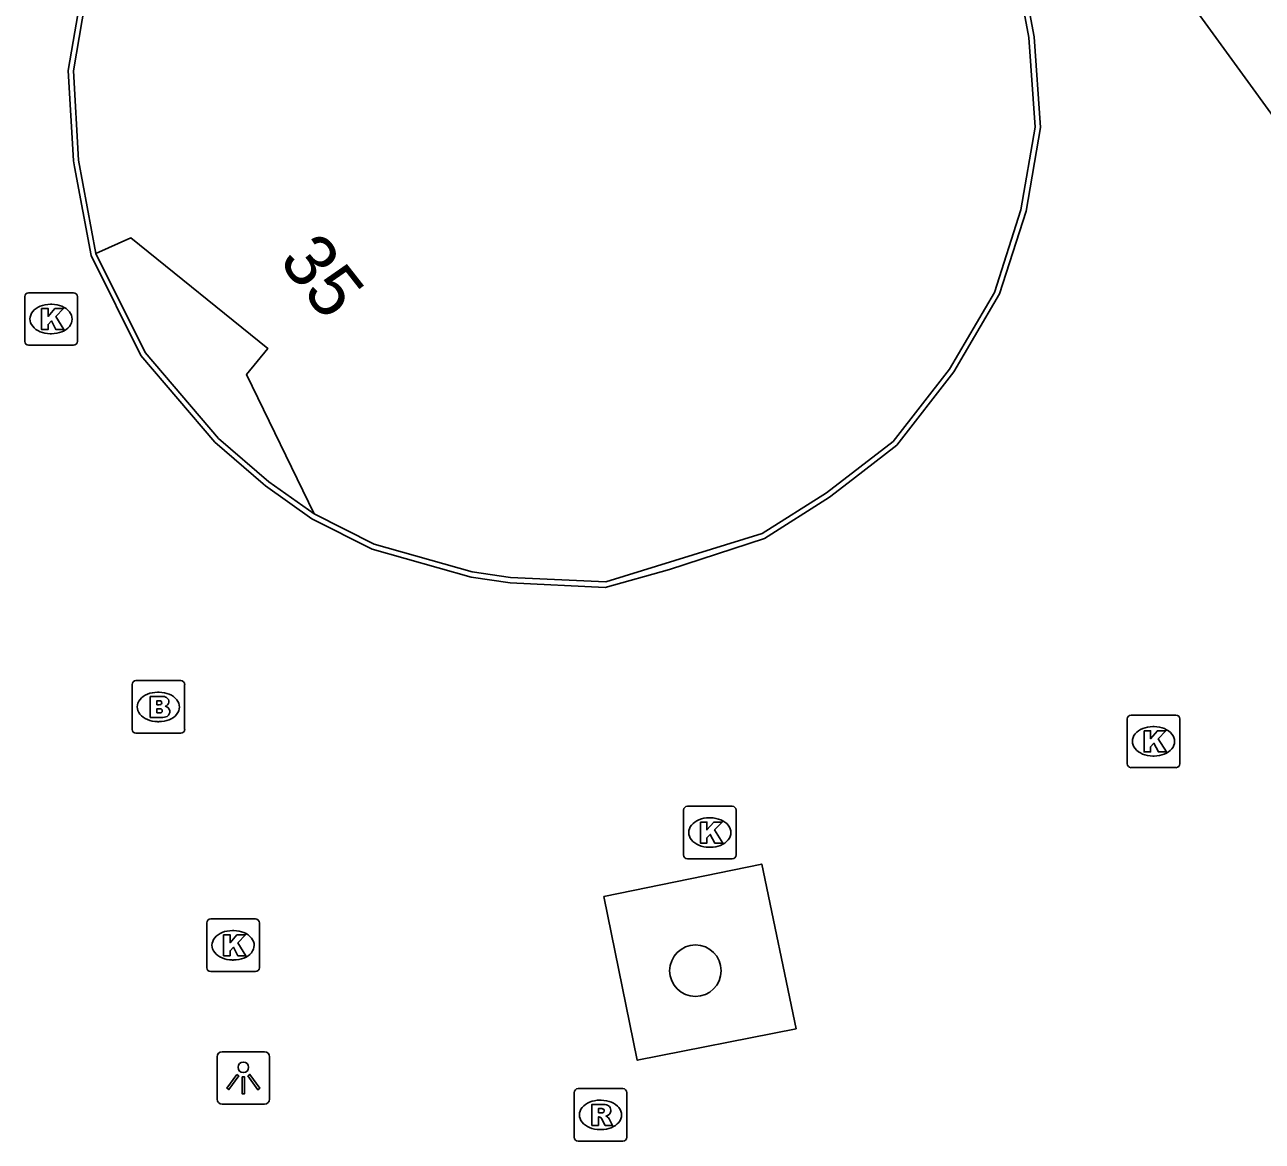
# Model space of a CAD drawing. Extents: x 161087 to 161922, y 382574 to 383873.
# Drawn here: x 161308.55 to 161332.08, y 383553.1 to 383574.33 of the extents above; entities that cross this region are included whole.
import ezdxf

# ---------------------------------------------------------------- set-up
doc = ezdxf.new("R2010")
doc.units = 0
for name, color, linetype in [('IMGEO_Boom', 7, 'Continuous'), ('IMGEO_Brandkraan', 7, 'Continuous'), ('IMGEO_Fietspad_gesloten', 7, 'Continuous'), ('IMGEO_Kolk', 7, 'Continuous'), ('IMGEO_Lichtpunt', 7, 'Continuous'), ('IMGEO_Lijnafwatering', 7, 'Continuous'), ('IMGEO_Pand', 7, 'Continuous'), ('IMGEO_Pand_nummerreeks', 7, 'Continuous'), ('IMGEO_Rioolput', 7, 'Continuous'), ('IMGEO_Voetgangersgebied_open', 7, 'Continuous')]:
    doc.layers.add(name, color=color, linetype=linetype)

msp = doc.modelspace()

# ---------------------------------------------------------------- linework, layer by layer
at = {"layer": 'IMGEO_Boom'}
msp.add_circle((161321.303, 383556.346), 0.489, dxfattribs=at)
at = {"layer": 'IMGEO_Brandkraan'}
for p, q in [((161310.59, 383560.934), (161310.59, 383561.786)), ((161310.665, 383561.86), (161311.517, 383561.86)), ((161311.591, 383561.786), (161311.591, 383560.934)), ((161311.078, 383561.64), (161311.103, 383561.64)), ((161311.101, 383561.08), (161311.076, 383561.08)), ((161311.517, 383560.86), (161310.665, 383560.86))]:
    msp.add_line(p, q, dxfattribs=at)
for points in [[(161310.59, 383560.934), (161310.59, 383561.786)], [(161310.665, 383561.86), (161311.517, 383561.86)], [(161311.591, 383561.786), (161311.591, 383560.934)], [(161310.938, 383561.56), (161310.938, 383561.16), (161311.151, 383561.16)], [(161311.169, 383561.56), (161310.938, 383561.56)], [(161311.117, 383561.479), (161311.063, 383561.479), (161311.063, 383561.403)], [(161311.063, 383561.403), (161311.116, 383561.403)], [(161311.125, 383561.327), (161311.063, 383561.327), (161311.063, 383561.246)], [(161311.063, 383561.246), (161311.125, 383561.246)], [(161311.517, 383560.86), (161310.665, 383560.86)]]:
    msp.add_lwpolyline(points, dxfattribs=at)
for centre, radius, start, end in [((161310.667, 383561.784), 0.0765, 91.552, 178.448), ((161310.667, 383561.784), 0.0765, 91.552, 178.448), ((161311.515, 383561.784), 0.0765, 1.552, 88.448), ((161311.515, 383561.784), 0.0765, 1.552, 88.448), ((161311.173, 383561.415), 0.145, 59.4692, 91.5367), ((161311.198, 383561.462), 0.0922, 285.5137, 58.1501), ((161311.118, 383561.441), 0.0379, 267.8285, 90.9355), ((161311.126, 383561.286), 0.0404, 269.8759, 90.5077), ((161311.203, 383561.27), 0.105, 301.3115, 78.989), ((161311.157, 383561.411), 0.251, 268.6676, 293.5347), ((161310.667, 383560.936), 0.0765, 181.552, 268.448), ((161310.667, 383560.936), 0.0765, 181.552, 268.448), ((161311.515, 383560.936), 0.0765, 271.552, 358.448), ((161311.515, 383560.936), 0.0765, 271.552, 358.448)]:
    msp.add_arc(centre, radius, start, end, dxfattribs=at)
for centre, major_axis, ratio, start_param, end_param in [((161311.077, 383561.36), (-0.387, 0.002), 0.722429, 4.712389, 7.853982), ((161311.102, 383561.36), (-0.39, 0.002), 0.717154, 1.570796, 4.712389)]:
    msp.add_ellipse(centre, major_axis=major_axis, ratio=ratio, start_param=start_param, end_param=end_param, dxfattribs=at)
at = {"layer": 'IMGEO_Fietspad_gesloten'}
msp.add_lwpolyline([(161327.371, 383582.568), (161327.828, 383581.944), (161330.255, 383575.39), (161337.342, 383565.642)], dxfattribs=at)
at = {"layer": 'IMGEO_Kolk'}
for p, q in [((161308.55, 383568.309), (161308.55, 383569.161)), ((161308.625, 383569.235), (161309.477, 383569.235)), ((161309.551, 383569.161), (161309.551, 383568.309)), ((161309.038, 383569.015), (161309.063, 383569.015)), ((161309.061, 383568.455), (161309.036, 383568.455)), ((161309.477, 383568.235), (161308.625, 383568.235)), ((161329.514, 383560.28), (161329.514, 383561.132)), ((161329.589, 383561.206), (161330.441, 383561.206)), ((161330.515, 383561.132), (161330.515, 383560.28)), ((161330.002, 383560.986), (161330.027, 383560.986)), ((161330.025, 383560.426), (161330, 383560.426)), ((161330.441, 383560.206), (161329.589, 383560.206)), ((161321.077, 383558.546), (161321.077, 383559.398)), ((161321.152, 383559.472), (161322.004, 383559.472)), ((161322.078, 383559.398), (161322.078, 383558.546)), ((161321.565, 383559.252), (161321.59, 383559.252)), ((161321.588, 383558.692), (161321.563, 383558.692)), ((161322.004, 383558.472), (161321.152, 383558.472)), ((161312.086, 383557.329), (161312.938, 383557.329)), ((161312.011, 383556.403), (161312.011, 383557.255)), ((161312.499, 383557.109), (161312.524, 383557.109)), ((161313.012, 383557.255), (161313.012, 383556.403)), ((161312.522, 383556.549), (161312.497, 383556.549)), ((161312.938, 383556.329), (161312.086, 383556.329))]:
    msp.add_line(p, q, dxfattribs=at)
for points in [[(161308.55, 383568.309), (161308.55, 383569.161)], [(161308.625, 383569.235), (161309.477, 383569.235)], [(161309.551, 383569.161), (161309.551, 383568.309)], [(161308.871, 383568.935), (161308.994, 383568.935), (161308.994, 383568.784), (161309.124, 383568.935), (161309.288, 383568.935), (161309.142, 383568.784), (161309.295, 383568.535), (161309.143, 383568.535), (161309.058, 383568.699), (161308.994, 383568.632), (161308.994, 383568.535), (161308.871, 383568.535), (161308.871, 383568.935)], [(161309.477, 383568.235), (161308.625, 383568.235)], [(161329.514, 383560.28), (161329.514, 383561.132)], [(161329.589, 383561.206), (161330.441, 383561.206)], [(161330.515, 383561.132), (161330.515, 383560.28)], [(161329.835, 383560.906), (161329.958, 383560.906), (161329.958, 383560.755), (161330.088, 383560.906), (161330.252, 383560.906), (161330.106, 383560.755), (161330.259, 383560.506), (161330.107, 383560.506), (161330.022, 383560.67), (161329.958, 383560.603), (161329.958, 383560.506), (161329.835, 383560.506), (161329.835, 383560.906)], [(161330.441, 383560.206), (161329.589, 383560.206)], [(161321.077, 383558.546), (161321.077, 383559.398)], [(161321.152, 383559.472), (161322.004, 383559.472)], [(161322.078, 383559.398), (161322.078, 383558.546)], [(161321.398, 383559.172), (161321.521, 383559.172), (161321.521, 383559.021), (161321.651, 383559.172), (161321.815, 383559.172), (161321.669, 383559.021), (161321.822, 383558.772), (161321.67, 383558.772), (161321.585, 383558.936), (161321.521, 383558.869), (161321.521, 383558.772), (161321.398, 383558.772), (161321.398, 383559.172)], [(161322.004, 383558.472), (161321.152, 383558.472)], [(161312.086, 383557.329), (161312.938, 383557.329)], [(161312.011, 383556.403), (161312.011, 383557.255)], [(161313.012, 383557.255), (161313.012, 383556.403)], [(161312.332, 383557.029), (161312.455, 383557.029), (161312.455, 383556.878), (161312.585, 383557.029), (161312.749, 383557.029), (161312.603, 383556.878), (161312.756, 383556.629), (161312.604, 383556.629), (161312.519, 383556.793), (161312.455, 383556.726), (161312.455, 383556.629), (161312.332, 383556.629), (161312.332, 383557.029)], [(161312.938, 383556.329), (161312.086, 383556.329)]]:
    msp.add_lwpolyline(points, dxfattribs=at)
for centre, start, end in [((161308.627, 383569.159), 91.552, 178.448), ((161308.627, 383569.159), 91.552, 178.448), ((161309.475, 383569.159), 1.552, 88.448), ((161309.475, 383569.159), 1.552, 88.448), ((161308.627, 383568.311), 181.552, 268.448), ((161308.627, 383568.311), 181.552, 268.448), ((161309.475, 383568.311), 271.552, 358.448), ((161309.475, 383568.311), 271.552, 358.448), ((161329.591, 383561.13), 91.552, 178.448), ((161329.591, 383561.13), 91.552, 178.448), ((161330.439, 383561.13), 1.552, 88.448), ((161330.439, 383561.13), 1.552, 88.448), ((161329.591, 383560.282), 181.552, 268.448), ((161329.591, 383560.282), 181.552, 268.448), ((161330.439, 383560.282), 271.552, 358.448), ((161330.439, 383560.282), 271.552, 358.448), ((161321.154, 383559.396), 91.552, 178.448), ((161321.154, 383559.396), 91.552, 178.448), ((161322.002, 383559.396), 1.552, 88.448), ((161322.002, 383559.396), 1.552, 88.448), ((161321.154, 383558.548), 181.552, 268.448), ((161321.154, 383558.548), 181.552, 268.448), ((161322.002, 383558.548), 271.552, 358.448), ((161322.002, 383558.548), 271.552, 358.448), ((161312.088, 383557.253), 91.552, 178.448), ((161312.088, 383557.253), 91.552, 178.448), ((161312.936, 383557.253), 1.552, 88.448), ((161312.936, 383557.253), 1.552, 88.448), ((161312.088, 383556.405), 181.552, 268.448), ((161312.088, 383556.405), 181.552, 268.448), ((161312.936, 383556.405), 271.552, 358.448), ((161312.936, 383556.405), 271.552, 358.448)]:
    msp.add_arc(centre, 0.0765, start, end, dxfattribs=at)
for centre, major_axis, ratio, start_param, end_param in [((161309.037, 383568.735), (-0.387, 0.002), 0.722429, 4.712389, 7.853982), ((161309.062, 383568.735), (-0.39, 0.002), 0.717154, 1.570796, 4.712389), ((161330.001, 383560.706), (-0.387, 0.002), 0.722429, 4.712389, 7.853982), ((161330.026, 383560.706), (-0.39, 0.002), 0.717154, 1.570796, 4.712389), ((161321.564, 383558.972), (-0.387, 0.002), 0.722429, 4.712389, 7.853982), ((161321.589, 383558.972), (-0.39, 0.002), 0.717154, 1.570796, 4.712389), ((161312.498, 383556.829), (-0.387, 0.002), 0.722429, 4.712389, 7.853982), ((161312.523, 383556.829), (-0.39, 0.002), 0.717154, 1.570796, 4.712389)]:
    msp.add_ellipse(centre, major_axis=major_axis, ratio=ratio, start_param=start_param, end_param=end_param, dxfattribs=at)
at = {"layer": 'IMGEO_Lichtpunt'}
for p, q in [((161312.208, 383554.711), (161312.208, 383553.904)), ((161312.208, 383554.711), (161312.208, 383553.904)), ((161313.11, 383554.806), (161312.302, 383554.806)), ((161313.11, 383554.806), (161312.302, 383554.806)), ((161313.204, 383553.904), (161313.204, 383554.711)), ((161313.204, 383553.904), (161313.204, 383554.711)), ((161312.302, 383553.81), (161313.11, 383553.81)), ((161312.302, 383553.81), (161313.11, 383553.81))]:
    msp.add_line(p, q, dxfattribs=at)
for points in [[(161312.582, 383554.375), (161312.621, 383554.347), (161312.433, 383554.085), (161312.395, 383554.112), (161312.582, 383554.375)], [(161312.684, 383554.327), (161312.731, 383554.327), (161312.731, 383554.005), (161312.684, 383554.005), (161312.684, 383554.327)], [(161312.794, 383554.347), (161312.832, 383554.374), (161313.019, 383554.112), (161312.98, 383554.084), (161312.794, 383554.347)]]:
    msp.add_lwpolyline(points, dxfattribs=at)
msp.add_circle((161312.707, 383554.509), 0.0994, dxfattribs=at)
for centre, start, end in [((161312.302, 383554.711), 90, 180), ((161312.302, 383554.711), 90, 180), ((161313.11, 383554.711), 0, 90), ((161313.11, 383554.711), 0, 90), ((161312.302, 383553.904), 180, 270), ((161312.302, 383553.904), 180, 270), ((161313.11, 383553.904), 270, 0), ((161313.11, 383553.904), 270, 360)]:
    msp.add_arc(centre, 0.0946, start, end, dxfattribs=at)
at = {"layer": 'IMGEO_Lijnafwatering'}
for points in [[(161322.047, 383581.464), (161321.393, 383581.732), (161320.197, 383582.014), (161319.465, 383582.112), (161318.167, 383582.147), (161316.509, 383581.907), (161315.516, 383581.595), (161313.997, 383580.883), (161313.149, 383580.393), (161311.989, 383579.482), (161311.022, 383578.173), (161310.129, 383576.693), (161309.653, 383575.08), (161309.376, 383573.46), (161309.475, 383571.742), (161309.497, 383571.626)], [(161324.292, 383565.687), (161325.133, 383566.337), (161326.218, 383567.728), (161326.612, 383568.401), (161327.086, 383569.211), (161327.591, 383570.784), (161327.867, 383572.376), (161327.743, 383574.097), (161327.428, 383575.792), (161326.732, 383577.267), (161325.984, 383578.529), (161324.67, 383579.931), (161323.188, 383580.998), (161322.047, 383581.464)], [(161309.497, 383571.626), (161309.815, 383569.944), (161310.758, 383568.043), (161312.165, 383566.395), (161313.082, 383565.601), (161313.128, 383565.561), (161314.009, 383564.938), (161315.16, 383564.361), (161317.041, 383563.829), (161317.782, 383563.718), (161319.587, 383563.63), (161320.812, 383563.975), (161322.615, 383564.565), (161323.856, 383565.35), (161324.292, 383565.687)]]:
    msp.add_lwpolyline(points, dxfattribs=at)
at = {"layer": 'IMGEO_Pand'}
for points in [[(161314.054, 383565.028), (161315.198, 383564.454), (161317.061, 383563.927), (161317.79, 383563.818), (161319.6, 383563.741), (161322.571, 383564.655), (161323.799, 383565.432), (161325.062, 383566.408), (161326.135, 383567.784), (161326.991, 383569.242), (161327.494, 383570.808), (161327.766, 383572.381), (161327.644, 383574.084), (161327.332, 383575.761), (161326.644, 383577.22), (161325.903, 383578.469), (161324.606, 383579.854), (161323.139, 383580.91), (161321.936, 383581.402), (161321.821, 383581.449)], [(161312.176, 383579.462), (161311.104, 383578.116), (161310.215, 383576.641), (161309.752, 383575.063), (161309.477, 383573.454), (161309.574, 383571.754), (161309.903, 383569.983)], [(161309.903, 383569.983), (161310.566, 383570.278), (161313.17, 383568.177), (161312.768, 383567.679), (161314.054, 383565.028)]]:
    msp.add_lwpolyline(points, dxfattribs=at)
at = {"layer": 'IMGEO_Rioolput'}
for p, q in [((161318.998, 383553.178), (161318.998, 383554.03)), ((161319.073, 383554.104), (161319.925, 383554.104)), ((161319.999, 383554.03), (161319.999, 383553.178)), ((161319.486, 383553.884), (161319.511, 383553.884)), ((161319.509, 383553.324), (161319.484, 383553.324)), ((161319.925, 383553.104), (161319.073, 383553.104))]:
    msp.add_line(p, q, dxfattribs=at)
for points in [[(161318.998, 383553.178), (161318.998, 383554.03)], [(161319.073, 383554.104), (161319.925, 383554.104)], [(161319.999, 383554.03), (161319.999, 383553.178)], [(161319.587, 383553.802), (161319.335, 383553.804), (161319.335, 383553.404)], [(161319.335, 383553.404), (161319.459, 383553.404), (161319.459, 383553.566), (161319.47, 383553.566)], [(161319.513, 383553.723), (161319.459, 383553.723), (161319.459, 383553.642)], [(161319.459, 383553.642), (161319.511, 383553.642)], [(161319.517, 383553.537), (161319.588, 383553.404), (161319.728, 383553.404), (161319.663, 383553.53)], [(161319.925, 383553.104), (161319.073, 383553.104)]]:
    msp.add_lwpolyline(points, dxfattribs=at)
for centre, radius, start, end in [((161319.075, 383554.028), 0.0765, 91.552, 178.448), ((161319.075, 383554.028), 0.0765, 91.552, 178.448), ((161319.923, 383554.028), 0.0765, 1.552, 88.448), ((161319.923, 383554.028), 0.0765, 1.552, 88.448), ((161319.586, 383553.692), 0.109, 350.3612, 89.416), ((161319.469, 383553.513), 0.0533, 26.0293, 88.6989), ((161319.495, 383553.831), 0.19, 274.7715, 282.9687), ((161319.519, 383553.627), 0.0964, 77.0061, 93.1865), ((161319.533, 383553.684), 0.0378, 276.6634, 79.6772), ((161319.584, 383553.692), 0.112, 277.5842, 350.9817), ((161319.568, 383553.477), 0.108, 29.5134, 73.7905), ((161319.075, 383553.18), 0.0765, 181.552, 268.448), ((161319.075, 383553.18), 0.0765, 181.552, 268.448), ((161319.923, 383553.18), 0.0765, 271.552, 358.448), ((161319.923, 383553.18), 0.0765, 271.552, 358.448)]:
    msp.add_arc(centre, radius, start, end, dxfattribs=at)
for centre, major_axis, ratio, start_param, end_param in [((161319.485, 383553.604), (-0.387, 0.002), 0.722429, 4.712389, 7.853982), ((161319.51, 383553.604), (-0.39, 0.002), 0.717154, 1.570796, 4.712389)]:
    msp.add_ellipse(centre, major_axis=major_axis, ratio=ratio, start_param=start_param, end_param=end_param, dxfattribs=at)
at = {"layer": 'IMGEO_Voetgangersgebied_open'}
for points in [[(161309.903, 383569.983), (161310.842, 383568.099), (161312.236, 383566.466), (161313.19, 383565.64), (161314.054, 383565.028)], [(161323.22, 383555.238), (161320.199, 383554.643), (161319.565, 383557.754), (161322.564, 383558.374), (161323.22, 383555.238)]]:
    msp.add_lwpolyline(points, dxfattribs=at)

# ---------------------------------------------------------------- texts
at = {"layer": 'IMGEO_Pand_nummerreeks'}
msp.add_text('35', height=1, rotation=308.1072, dxfattribs=at).set_placement((161313.363, 383569.837))

doc.saveas('drawing.dxf')
